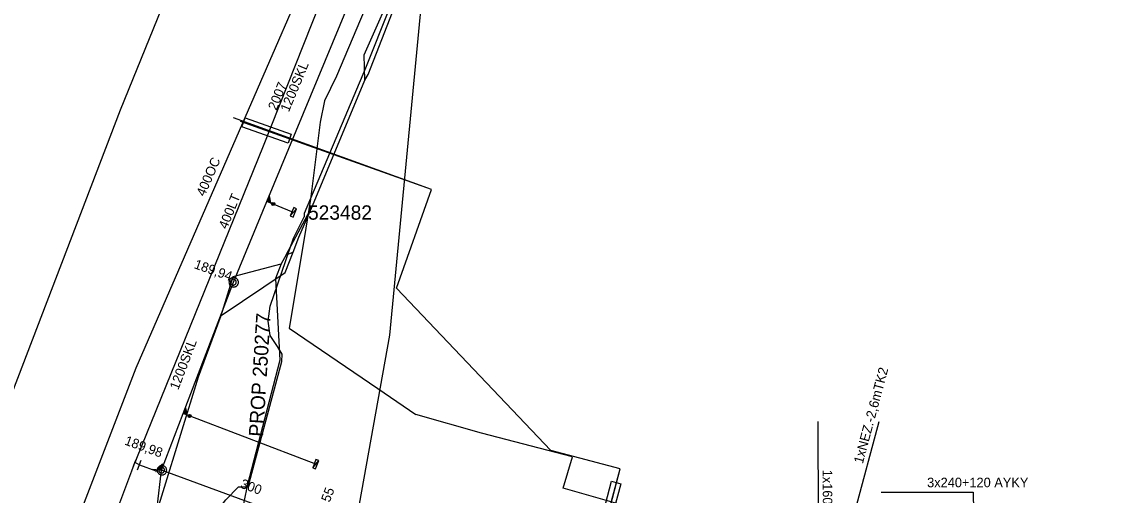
# Model space of a CAD drawing. Extents: x -746464 to -745690, y -1051581 to -1049993.
# Drawn here: x -746159.6 to -746046, y -1050586.2 to -1050536.6 of the extents above; entities that cross this region are included whole.
import ezdxf

# ---------------------------------------------------------------- set-up
doc = ezdxf.new("R2010")
doc.units = 0
for name, color, linetype in [('04_CETIN_neprovozovane', 7, 'Continuous'), ('04_CETIN_sdelovaci_podzem', 7, 'Continuous'), ('10_CD_Telematika_metalika', 7, 'Continuous'), ('14_SZDC_SSZT_zabezp_orientacni', 7, 'Continuous'), ('45_Eltodo_popisy', 7, 'Continuous'), ('45_Eltodo_vedeni_NN_zemni', 7, 'Continuous'), ('48_Prazs_plynarenska_STL', 7, 'Continuous'), ('51_PVaK_kanal_destova_neoverena poloha', 7, 'Continuous'), ('51_PVaK_kanal_destova_overena poloha', 7, 'Continuous'), ('51_PVaK_kanal_NEPROVOZUJE PVK_neoverena poloha', 7, 'Continuous'), ('51_PVaK_kanal_objekty', 7, 'Continuous'), ('51_PVaK_kanal_popisy', 7, 'Continuous'), ('51_PVaK_vodovod_chranicky_objekty', 7, 'Continuous'), ('51_PVaK_vodovod_mimo provoz_overena poloha', 7, 'Continuous'), ('51_PVaK_vodovod_overena poloha_rad', 7, 'Continuous'), ('51_PVaK_vodovod_popisy', 7, 'Continuous'), ('51_PVaK_vodovod_zruseno_overena poloha', 7, 'Continuous'), ('55_PREdi_chranicky', 7, 'Continuous'), ('55_PREdi_NN_popisy', 7, 'Continuous'), ('55_PREdi_stavby_popisy', 7, 'Continuous'), ('55_PREdi_ZRUSENE_elektro', 7, 'Continuous')]:
    doc.layers.add(name, color=color, linetype=linetype)

msp = doc.modelspace()

# ---------------------------------------------------------------- linework, layer by layer
at = {"layer": '04_CETIN_neprovozovane'}
for points in [[(-746138.76, -1050567.36), (-746132.06, -1050562.86), (-746131.24, -1050560.75)], [(-746137.5, -1050563.29), (-746132.5, -1050561.97)], [(-746138.76, -1050567.36), (-746137.5, -1050563.29)], [(-746141.13, -1050573.78), (-746138.76, -1050567.36)], [(-746200.34, -1050793.69), (-746199.63, -1050787.74), (-746192.09, -1050723.16), (-746182.57, -1050688.9), (-746150.37, -1050603.75), (-746141.13, -1050573.78)]]:
    msp.add_lwpolyline(points, dxfattribs=at)
at = {"layer": '04_CETIN_sdelovaci_podzem'}
for points in [[(-746123.73, -1050542.77), (-746123.81, -1050540.11), (-746120.2, -1050531.99), (-746110.02, -1050507.82), (-746104.43, -1050495.24)], [(-746123.73, -1050542.77), (-746123.38, -1050542.16), (-746115.12, -1050520.97), (-746113.87, -1050517.89), (-746104.43, -1050495.24)], [(-746131.24, -1050560.75), (-746130.63, -1050559.16), (-746129.2, -1050555.89), (-746123.73, -1050542.77), (-746123.38, -1050542.16), (-746115.12, -1050520.97), (-746113.87, -1050517.89)], [(-746129.2, -1050555.89), (-746123.73, -1050542.77)], [(-746131.97, -1050561.01), (-746131.24, -1050560.75), (-746130.63, -1050559.16), (-746129.2, -1050555.89)], [(-746131.97, -1050561.01), (-746129.2, -1050555.89)], [(-746131.97, -1050561.01), (-746132.5, -1050561.97), (-746133.09, -1050563.5), (-746132.63, -1050572.05), (-746136.06, -1050585.18), (-746137.3, -1050591.32), (-746140.75, -1050607.36), (-746152.04, -1050607.28), (-746154.92, -1050606.92), (-746162.75, -1050627.39), (-746169.2, -1050645.93), (-746175, -1050664.77), (-746172.42, -1050689.19), (-746178.54, -1050708.08), (-746184.16, -1050714.59), (-746188.16, -1050728.94), (-746191.95, -1050744.88), (-746195.69, -1050763.3), (-746196.39, -1050766.91)], [(-746132.06, -1050562.86), (-746131.24, -1050560.75)], [(-746132.63, -1050572.05), (-746136.06, -1050585.18)]]:
    msp.add_lwpolyline(points, dxfattribs=at)
at = {"layer": '10_CD_Telematika_metalika'}
msp.add_lwpolyline([(-746116.552, -1050521.207), (-746121.17, -1050569.408), (-746128.236, -1050608.848), (-746137.347, -1050610.336), (-746147.573, -1050674.704), (-746154.081, -1050701.12), (-746179.17, -1050709.95), (-746193.05, -1050747.67), (-746206.515, -1050825.577), (-746217.3, -1050901.851), (-746223.756, -1050942.953), (-746230.272, -1050994.196), (-746241.227, -1050999.731), (-746247.174, -1051050.056), (-746252.666, -1051096.533), (-746257.91, -1051185.16), (-746266.649, -1051259.574), (-746273.157, -1051294.362), (-746289.838, -1051383.531), (-746309.089, -1051442.724), (-746337.772, -1051532.949), (-746327.582, -1051537.864), (-746339.385, -1051562.334), (-746354.288, -1051580.571)], dxfattribs=at)
at = {"layer": '14_SZDC_SSZT_zabezp_orientacni'}
msp.add_lwpolyline([(-745987.27, -1050128.814), (-746006.593, -1050179.795), (-746053.958, -1050301.166), (-746083.334, -1050376.44), (-746106.802, -1050441.246), (-746149.327, -1050545.88), (-746170.873, -1050602.004), (-746188.906, -1050653.16), (-746197.273, -1050674.612), (-746206.832, -1050708.097), (-746216.856, -1050759.718), (-746233.984, -1050757.648)], dxfattribs=at)
at = {"layer": '45_Eltodo_vedeni_NN_zemni'}
for points in [[(-746117.628, -1050527.044), (-746117.76, -1050527.436), (-746119.277, -1050531.02), (-746121.123, -1050535.139), (-746123.668, -1050541.493), (-746127.716, -1050551.077), (-746130.077, -1050556.705), (-746130.07, -1050557.06)], [(-746139.91, -1050589.2), (-746139.4, -1050588.09), (-746138.27, -1050586.62), (-746136.96, -1050585.27), (-746135.93, -1050585.27), (-746132.44, -1050572.17), (-746132.4, -1050571.39), (-746132.88, -1050570.61), (-746133.66, -1050569.45), (-746133.86, -1050567.97), (-746133.65, -1050566.38), (-746131.21, -1050559.27), (-746130.07, -1050557.06)]]:
    msp.add_lwpolyline(points, dxfattribs=at)
at = {"layer": '48_Prazs_plynarenska_STL'}
for points in [[(-746102.98, -1050476.12), (-746103.61, -1050480.34), (-746103.71, -1050482.6), (-746103.89, -1050486.51), (-746104.5, -1050489.79), (-746106.93, -1050495.83), (-746111.45, -1050506.32), (-746111.8, -1050507.12), (-746111.99, -1050507.57), (-746117.4, -1050520.13), (-746121.46, -1050530.02), (-746122.63, -1050532.92), (-746122.93, -1050533.42), (-746126.69, -1050542.33), (-746127.97, -1050544.91), (-746128.42, -1050547.13), (-746129.33, -1050554.38), (-746129.42, -1050555.21), (-746130.07, -1050559.3), (-746131.67, -1050568.69), (-746122.39, -1050575), (-746118.4, -1050577.73)], [(-746067.651, -1050600.753), (-746067.89, -1050600.52), (-746068.67, -1050599.06), (-746070.64, -1050594.84), (-746072.09, -1050594.3), (-746088.57, -1050589.53), (-746102.99, -1050585.42), (-746102.02, -1050582.15), (-746111.53, -1050579.68), (-746118.4, -1050577.73)]]:
    msp.add_lwpolyline(points, dxfattribs=at)
at = {"layer": '51_PVaK_kanal_destova_neoverena poloha'}
msp.add_line((-746128.52, -1050589.58), (-746145, -1050583.53), dxfattribs=at)
at = {"layer": '51_PVaK_kanal_destova_overena poloha'}
for points in [[(-746137.49, -1050563.88), (-746133.985, -1050555.429), (-746123.249, -1050529.545), (-746121.92, -1050526.34)], [(-746145, -1050583.53), (-746142.739, -1050577.615), (-746137.49, -1050563.88)], [(-746149.6, -1050623.05), (-746146.364, -1050595.249), (-746145, -1050583.53)]]:
    msp.add_lwpolyline(points, dxfattribs=at)
at = {"layer": '51_PVaK_kanal_NEPROVOZUJE PVK_neoverena poloha'}
for p, q in [((-746131.19, -1050556.59), (-746133.985, -1050555.429)), ((-746128.86, -1050582.92), (-746142.739, -1050577.615))]:
    msp.add_line(p, q, dxfattribs=at)
at = {"layer": '51_PVaK_kanal_objekty'}
for p, q in [((-746131.535, -1050556.95), (-746130.873, -1050556.197)), ((-746129.193, -1050583.29), (-746128.554, -1050582.52))]:
    msp.add_line(p, q, dxfattribs=at)
for points in [[(-746133.185, -1050555.763), (-746133.984, -1050555.432), (-746133.747, -1050554.862), (-746133.624, -1050555.581)], [(-746133.686, -1050555.506), (-746133.919, -1050555.41), (-746133.768, -1050555.045), (-746133.688, -1050555.51)], [(-746133.753, -1050555.429), (-746133.869, -1050555.381), (-746133.792, -1050555.194), (-746133.754, -1050555.433)], [(-746136.96, -1050563.89), (-746136.97, -1050563.84), (-746136.97, -1050563.79), (-746136.99, -1050563.74), (-746137.01, -1050563.69), (-746137.03, -1050563.64), (-746137.06, -1050563.6), (-746137.09, -1050563.56), (-746137.13, -1050563.52), (-746137.17, -1050563.49), (-746137.21, -1050563.46), (-746137.26, -1050563.44), (-746137.31, -1050563.42), (-746137.36, -1050563.4), (-746137.41, -1050563.4), (-746137.46, -1050563.39), (-746137.51, -1050563.4), (-746137.56, -1050563.4), (-746137.61, -1050563.42), (-746137.66, -1050563.44), (-746137.71, -1050563.46), (-746137.75, -1050563.49), (-746137.79, -1050563.52), (-746137.83, -1050563.56), (-746137.86, -1050563.6), (-746137.89, -1050563.64), (-746137.91, -1050563.69), (-746137.93, -1050563.74), (-746137.95, -1050563.79), (-746137.95, -1050563.84), (-746137.96, -1050563.89), (-746137.95, -1050563.94), (-746137.95, -1050563.99), (-746137.93, -1050564.04), (-746137.91, -1050564.09), (-746137.89, -1050564.14), (-746137.86, -1050564.18), (-746137.83, -1050564.22), (-746137.79, -1050564.26), (-746137.75, -1050564.29), (-746137.71, -1050564.32), (-746137.66, -1050564.34), (-746137.61, -1050564.36), (-746137.56, -1050564.38), (-746137.51, -1050564.38), (-746137.46, -1050564.39), (-746137.41, -1050564.38), (-746137.36, -1050564.38), (-746137.31, -1050564.36), (-746137.26, -1050564.34), (-746137.21, -1050564.32), (-746137.17, -1050564.29), (-746137.13, -1050564.26), (-746137.09, -1050564.22), (-746137.06, -1050564.18), (-746137.03, -1050564.14), (-746137.01, -1050564.09), (-746136.99, -1050564.04), (-746136.97, -1050563.99), (-746136.97, -1050563.94), (-746136.96, -1050563.89)], [(-746137.19, -1050563.88), (-746137.19, -1050563.85), (-746137.196, -1050563.82), (-746137.202, -1050563.79), (-746137.214, -1050563.76), (-746137.232, -1050563.73), (-746137.25, -1050563.706), (-746137.268, -1050563.682), (-746137.292, -1050563.658), (-746137.316, -1050563.64), (-746137.34, -1050563.622), (-746137.37, -1050563.604), (-746137.4, -1050563.592), (-746137.43, -1050563.586), (-746137.46, -1050563.58), (-746137.49, -1050563.58), (-746137.52, -1050563.58), (-746137.55, -1050563.586), (-746137.58, -1050563.592), (-746137.61, -1050563.604), (-746137.64, -1050563.622), (-746137.664, -1050563.64), (-746137.688, -1050563.658), (-746137.712, -1050563.682), (-746137.73, -1050563.706), (-746137.748, -1050563.73), (-746137.766, -1050563.76), (-746137.778, -1050563.79), (-746137.784, -1050563.82), (-746137.79, -1050563.85), (-746137.79, -1050563.88), (-746137.79, -1050563.91), (-746137.784, -1050563.94), (-746137.778, -1050563.97), (-746137.766, -1050564), (-746137.748, -1050564.03), (-746137.73, -1050564.054), (-746137.712, -1050564.078), (-746137.688, -1050564.102), (-746137.664, -1050564.12), (-746137.64, -1050564.138), (-746137.61, -1050564.156), (-746137.58, -1050564.168), (-746137.55, -1050564.174), (-746137.52, -1050564.18), (-746137.49, -1050564.18), (-746137.46, -1050564.18), (-746137.43, -1050564.174), (-746137.4, -1050564.168), (-746137.37, -1050564.156), (-746137.34, -1050564.138), (-746137.316, -1050564.12), (-746137.292, -1050564.102), (-746137.268, -1050564.078), (-746137.25, -1050564.054), (-746137.232, -1050564.03), (-746137.214, -1050564), (-746137.202, -1050563.97), (-746137.196, -1050563.94), (-746137.19, -1050563.91), (-746137.19, -1050563.88)], [(-746141.92, -1050577.93), (-746142.738, -1050577.618), (-746142.515, -1050577.034), (-746142.369, -1050577.759)], [(-746142.435, -1050577.684), (-746142.673, -1050577.593), (-746142.53, -1050577.221), (-746142.436, -1050577.688)], [(-746142.504, -1050577.609), (-746142.623, -1050577.563), (-746142.55, -1050577.372), (-746142.506, -1050577.612)], [(-746145.923, -1050583.423), (-746145, -1050583.53), (-746144.923, -1050582.871), (-746145.416, -1050583.482)], [(-746144.47, -1050583.54), (-746144.48, -1050583.49), (-746144.48, -1050583.44), (-746144.5, -1050583.39), (-746144.52, -1050583.34), (-746144.54, -1050583.29), (-746144.57, -1050583.25), (-746144.6, -1050583.21), (-746144.64, -1050583.17), (-746144.68, -1050583.14), (-746144.72, -1050583.11), (-746144.77, -1050583.09), (-746144.82, -1050583.07), (-746144.87, -1050583.05), (-746144.92, -1050583.05), (-746144.97, -1050583.04), (-746145.02, -1050583.05), (-746145.07, -1050583.05), (-746145.12, -1050583.07), (-746145.17, -1050583.09), (-746145.22, -1050583.11), (-746145.26, -1050583.14), (-746145.3, -1050583.17), (-746145.34, -1050583.21), (-746145.37, -1050583.25), (-746145.4, -1050583.29), (-746145.42, -1050583.34), (-746145.44, -1050583.39), (-746145.46, -1050583.44), (-746145.46, -1050583.49), (-746145.47, -1050583.54), (-746145.46, -1050583.59), (-746145.46, -1050583.64), (-746145.44, -1050583.69), (-746145.42, -1050583.74), (-746145.4, -1050583.79), (-746145.37, -1050583.83), (-746145.34, -1050583.87), (-746145.3, -1050583.91), (-746145.26, -1050583.94), (-746145.22, -1050583.97), (-746145.17, -1050583.99), (-746145.12, -1050584.01), (-746145.07, -1050584.03), (-746145.02, -1050584.03), (-746144.97, -1050584.04), (-746144.92, -1050584.03), (-746144.87, -1050584.03), (-746144.82, -1050584.01), (-746144.77, -1050583.99), (-746144.72, -1050583.97), (-746144.68, -1050583.94), (-746144.64, -1050583.91), (-746144.6, -1050583.87), (-746144.57, -1050583.83), (-746144.54, -1050583.79), (-746144.52, -1050583.74), (-746144.5, -1050583.69), (-746144.48, -1050583.64), (-746144.48, -1050583.59), (-746144.47, -1050583.54)], [(-746145.318, -1050583.444), (-746145.049, -1050583.475), (-746145, -1050583.054), (-746145.319, -1050583.448)], [(-746144.7, -1050583.53), (-746144.7, -1050583.5), (-746144.706, -1050583.47), (-746144.712, -1050583.44), (-746144.724, -1050583.41), (-746144.742, -1050583.38), (-746144.76, -1050583.356), (-746144.778, -1050583.332), (-746144.802, -1050583.308), (-746144.826, -1050583.29), (-746144.85, -1050583.272), (-746144.88, -1050583.254), (-746144.91, -1050583.242), (-746144.94, -1050583.236), (-746144.97, -1050583.23), (-746145, -1050583.23), (-746145.03, -1050583.23), (-746145.06, -1050583.236), (-746145.09, -1050583.242), (-746145.12, -1050583.254), (-746145.15, -1050583.272), (-746145.174, -1050583.29), (-746145.198, -1050583.308), (-746145.222, -1050583.332), (-746145.24, -1050583.356), (-746145.258, -1050583.38), (-746145.276, -1050583.41), (-746145.288, -1050583.44), (-746145.294, -1050583.47), (-746145.3, -1050583.5), (-746145.3, -1050583.53), (-746145.3, -1050583.56), (-746145.294, -1050583.59), (-746145.288, -1050583.62), (-746145.276, -1050583.65), (-746145.258, -1050583.68), (-746145.24, -1050583.704), (-746145.222, -1050583.728), (-746145.198, -1050583.752), (-746145.174, -1050583.77), (-746145.15, -1050583.788), (-746145.12, -1050583.806), (-746145.09, -1050583.818), (-746145.06, -1050583.824), (-746145.03, -1050583.83), (-746145, -1050583.83), (-746144.97, -1050583.83), (-746144.94, -1050583.824), (-746144.91, -1050583.818), (-746144.88, -1050583.806), (-746144.85, -1050583.788), (-746144.826, -1050583.77), (-746144.802, -1050583.752), (-746144.778, -1050583.728), (-746144.76, -1050583.704), (-746144.742, -1050583.68), (-746144.724, -1050583.65), (-746144.712, -1050583.62), (-746144.706, -1050583.59), (-746144.7, -1050583.56), (-746144.7, -1050583.53)], [(-746145.216, -1050583.407), (-746145.081, -1050583.422), (-746145.056, -1050583.206), (-746145.216, -1050583.411)]]:
    msp.add_lwpolyline(points, dxfattribs=at)
for points in [[(-746131.535, -1050556.95), (-746131.237, -1050557.074), (-746130.873, -1050556.197), (-746131.171, -1050556.074)], [(-746129.193, -1050583.29), (-746128.893, -1050583.405), (-746128.554, -1050582.52), (-746128.855, -1050582.405)]]:
    msp.add_lwpolyline(points, close=True, dxfattribs=at)
for centre, radius in [((-746133.332, -1050555.701), 0.163), ((-746133.331, -1050555.701), 0.0805), ((-746142.071, -1050577.872), 0.165), ((-746142.069, -1050577.872), 0.0814)]:
    msp.add_circle(centre, radius, dxfattribs=at)
at = {"layer": '51_PVaK_vodovod_chranicky_objekty'}
for p, q in [((-746147.436, -1050581.775), (-746147.8, -1050582.775)), ((-746148.132, -1050583.618), (-746147.763, -1050582.618)), ((-746147.515, -1050583.5), (-746147.136, -1050582.5)), ((-746145.59, -1050583.664), (-746145.588, -1050583.658)), ((-746145.556, -1050583.576), (-746145.554, -1050583.571))]:
    msp.add_line(p, q, dxfattribs=at)
for points in [[(-746145.554, -1050583.571), (-746145.559, -1050583.569), (-746145.564, -1050583.568), (-746145.569, -1050583.567), (-746145.574, -1050583.567), (-746145.58, -1050583.568), (-746145.585, -1050583.57), (-746145.59, -1050583.571), (-746145.595, -1050583.573), (-746145.599, -1050583.576), (-746145.603, -1050583.579), (-746145.608, -1050583.582), (-746145.612, -1050583.586), (-746145.614, -1050583.591), (-746145.617, -1050583.595), (-746145.619, -1050583.6), (-746145.62, -1050583.604), (-746145.621, -1050583.609), (-746145.622, -1050583.614), (-746145.622, -1050583.62), (-746145.621, -1050583.625), (-746145.62, -1050583.63), (-746145.618, -1050583.635), (-746145.616, -1050583.64), (-746145.613, -1050583.644), (-746145.611, -1050583.649), (-746145.607, -1050583.653), (-746145.603, -1050583.657), (-746145.599, -1050583.66), (-746145.594, -1050583.662), (-746145.59, -1050583.664)], [(-746145.556, -1050583.576), (-746145.561, -1050583.574), (-746145.565, -1050583.574), (-746145.57, -1050583.573), (-746145.575, -1050583.574), (-746145.579, -1050583.574), (-746145.584, -1050583.574), (-746145.588, -1050583.576), (-746145.592, -1050583.578), (-746145.596, -1050583.58), (-746145.6, -1050583.583), (-746145.603, -1050583.586), (-746145.606, -1050583.589), (-746145.609, -1050583.594), (-746145.611, -1050583.597), (-746145.613, -1050583.602), (-746145.615, -1050583.606), (-746145.615, -1050583.611), (-746145.616, -1050583.616), (-746145.616, -1050583.62), (-746145.615, -1050583.624), (-746145.615, -1050583.629), (-746145.613, -1050583.634), (-746145.612, -1050583.638), (-746145.609, -1050583.642), (-746145.606, -1050583.645), (-746145.603, -1050583.648), (-746145.6, -1050583.652), (-746145.596, -1050583.654), (-746145.592, -1050583.657), (-746145.588, -1050583.658)]]:
    msp.add_lwpolyline(points, dxfattribs=at)
at = {"layer": '51_PVaK_vodovod_mimo provoz_overena poloha'}
for p, q in [((-746147.79, -1050582.7), (-746147.31, -1050582.96)), ((-746147.31, -1050582.96), (-746145.62, -1050583.6))]:
    msp.add_line(p, q, dxfattribs=at)
at = {"layer": '51_PVaK_vodovod_overena poloha_rad'}
for points in [[(-746118.3, -1050509.12), (-746134.37, -1050549.64), (-746147.634, -1050582.315)], [(-746147.933, -1050583.079), (-746165.15, -1050628.8), (-746166.75, -1050634.58), (-746168.13, -1050640.41), (-746172, -1050657.92), (-746176.97, -1050682.77), (-746178.84, -1050688.14), (-746188.2, -1050701.63), (-746198.12, -1050740.78), (-746218.81, -1050853.45), (-746233.127, -1050942.931)], [(-746147.634, -1050582.315), (-746147.79, -1050582.7), (-746147.933, -1050583.079)]]:
    msp.add_lwpolyline(points, dxfattribs=at)
at = {"layer": '51_PVaK_vodovod_zruseno_overena poloha'}
msp.add_lwpolyline([(-746116.909, -1050502.149), (-746147.7, -1050572.88), (-746172.4, -1050636.92), (-746184.51, -1050675.89), (-746206.04, -1050745.23), (-746212.25, -1050771.46), (-746220.36, -1050834.76), (-746222.15, -1050884.77), (-746231.6, -1050947.12)], dxfattribs=at)
at = {"layer": '55_PREdi_chranicky'}
for points in [[(-746136.594, -1050547.636), (-746136.258, -1050546.695), (-746131.431, -1050548.415), (-746131.767, -1050549.356), (-746136.594, -1050547.636)], [(-746097.986, -1050588.826), (-746098.952, -1050588.57), (-746097.931, -1050584.702), (-746096.965, -1050584.958), (-746097.986, -1050588.826)]]:
    msp.add_lwpolyline(points, close=True, dxfattribs=at)
at = {"layer": '55_PREdi_NN_popisy'}
msp.add_lwpolyline([(-746069.717, -1050585.82), (-746060.095, -1050585.82), (-746059.902, -1050595.827)], dxfattribs=at)
at = {"layer": '55_PREdi_stavby_popisy'}
for points in [[(-746076.349, -1050578.444), (-746076.317, -1050588.53), (-746076.459, -1050594.228)], [(-746073.211, -1050591.297), (-746072.393, -1050587.656), (-746069.92, -1050578.446)]]:
    msp.add_lwpolyline(points, dxfattribs=at)
at = {"layer": '55_PREdi_ZRUSENE_elektro'}
for points in [[(-746060.167, -1050603.737), (-746078.215, -1050598.705), (-746079.908, -1050595.241), (-746098.832, -1050590.16), (-746097.012, -1050583.401), (-746104.273, -1050581.485), (-746120.426, -1050564.496), (-746116.761, -1050554.202), (-746137.482, -1050546.692)], [(-746099.013, -1050590.982), (-746097.012, -1050583.401), (-746104.273, -1050581.485), (-746120.426, -1050564.496), (-746116.761, -1050554.202), (-746136.734, -1050547.091)]]:
    msp.add_lwpolyline(points, dxfattribs=at)

# ---------------------------------------------------------------- texts
at = {"layer": '45_Eltodo_popisy'}
msp.add_text('523482', height=1.5, dxfattribs=at).set_placement((-746129.684, -1050557.345))
msp.add_text('PROP 250277', height=1.5, rotation=86.44943, dxfattribs=at).set_placement((-746134.391, -1050580.074))
at = {"layer": '51_PVaK_kanal_popisy'}
for s, rotation, p in [('1200SKL', 67.47393, (-746131.692, -1050546.153)), ('189,94', 340.45421, (-746141.677, -1050562.4)), ('1200SKL', 69.08414, (-746143.261, -1050575.212)), ('189,98', 340.09745, (-746148.953, -1050580.839)), ('300', 339.84, (-746136.836, -1050585.353)), ('190,55', 69.29596, (-746128.336, -1050589.395))]:
    msp.add_text(s, height=1, rotation=rotation, dxfattribs=at).set_placement(p)
at = {"layer": '51_PVaK_vodovod_popisy'}
for s, rotation, p in [('2007', 67.83057, (-746132.985, -1050545.979)), ('400OC', 66.47528, (-746140.505, -1050554.981)), ('400LT', 67.906, (-746138.159, -1050558.395))]:
    msp.add_text(s, height=1, rotation=rotation, dxfattribs=at).set_placement(p)
at = {"layer": '55_PREdi_NN_popisy'}
msp.add_text('3x240+120 AYKY', height=1, dxfattribs=at).set_placement((-746064.906, -1050585.32))
at = {"layer": '55_PREdi_stavby_popisy'}
for s, rotation, p in [('1xNEZ.-2,6mTK2', 74.97053, (-746071.639, -1050582.921)), ('1x160-6mHDPE vlnitá', 270.18391, (-746075.833, -1050583.485))]:
    msp.add_text(s, height=1, rotation=rotation, dxfattribs=at).set_placement(p)

doc.saveas('drawing.dxf')
